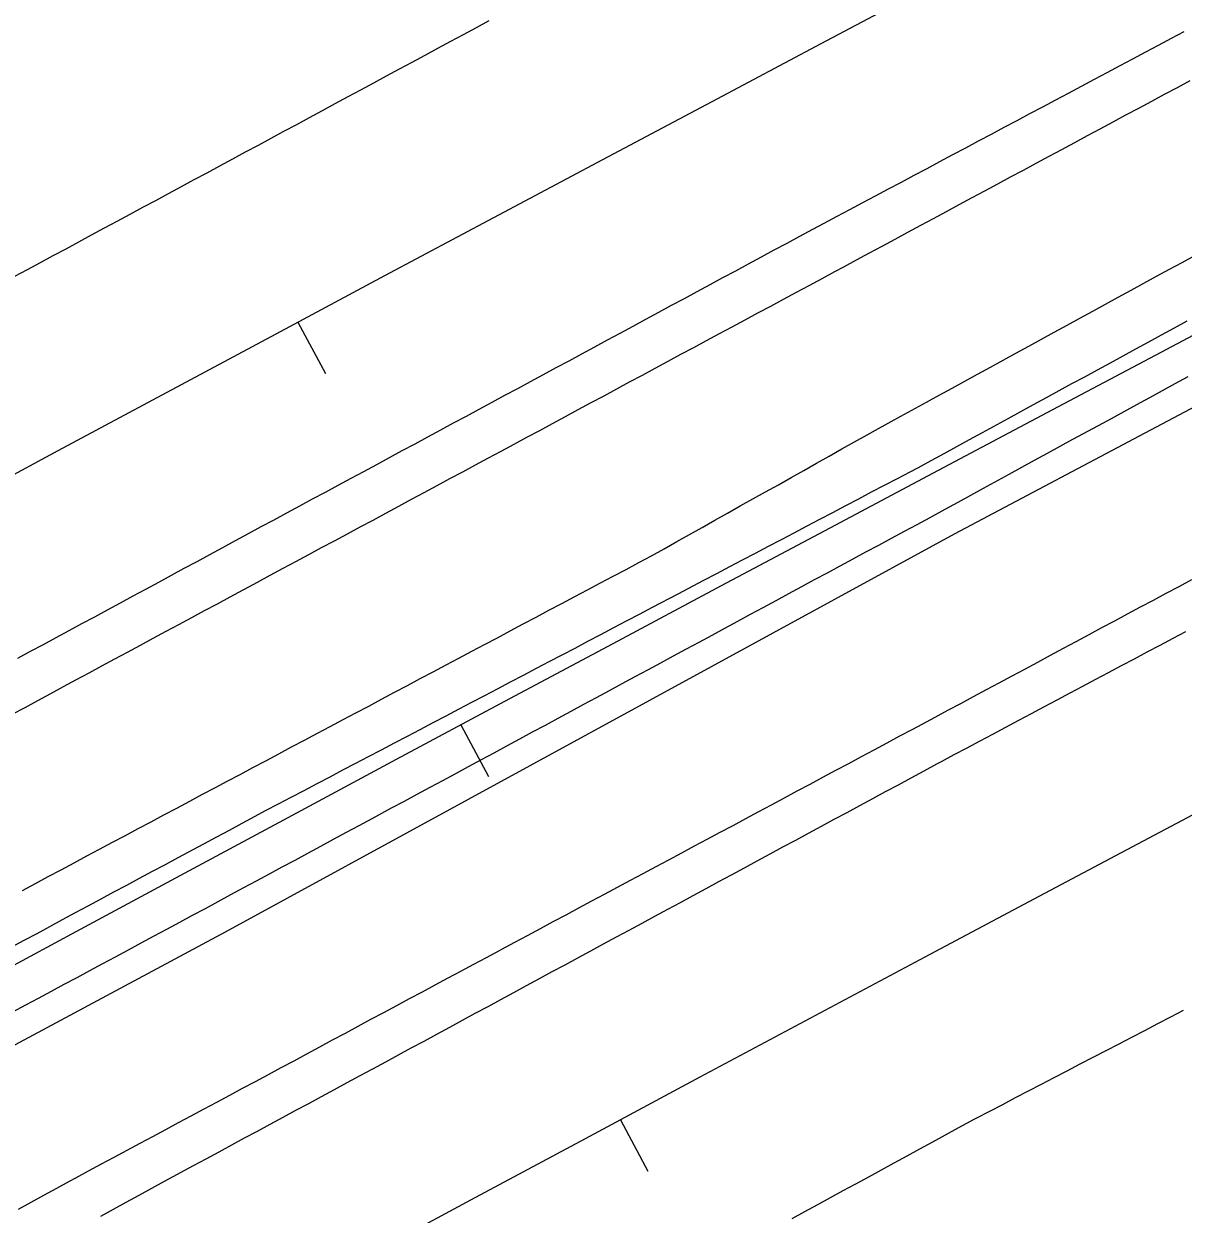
# Model space of a CAD drawing. Extents: x 1901471 to 1963503, y 756461 to 799997.
# Drawn here: x 1928499.8 to 1928579.4, y 772543.7 to 772625.4 of the extents above; entities that cross this region are included whole.
import ezdxf

# ---------------------------------------------------------------- set-up
doc = ezdxf.new("R2010")
doc.units = 0
for name, color, linetype in [('RD_EX_DR_ErosCtrl', 7, 'Continuous'), ('RD_EX_Fence_Other', 7, 'Continuous'), ('RD_EX_H2O', 7, 'Continuous'), ('RD_EX_Road', 7, 'Continuous'), ('RD_HC_Cl', 7, 'Continuous'), ('RD_HC_Data_Tic', 7, 'Continuous')]:
    doc.layers.add(name, color=color, linetype=linetype)

msp = doc.modelspace()

# ---------------------------------------------------------------- linework, layer by layer
at = {"layer": 'RD_EX_DR_ErosCtrl'}
for points in [[(1928499.72, 772565.89), (1928500.6, 772566.36), (1928501.48, 772566.83), (1928502.37, 772567.3), (1928503.25, 772567.77), (1928504.13, 772568.25), (1928505.01, 772568.72), (1928505.89, 772569.19), (1928506.78, 772569.66), (1928507.66, 772570.13), (1928508.54, 772570.6), (1928509.42, 772571.07), (1928510.3, 772571.54), (1928511.19, 772572.01), (1928512.07, 772572.48), (1928512.95, 772572.95), (1928513.76, 772573.38), (1928514.65, 772573.85), (1928515.53, 772574.32), (1928516.41, 772574.79), (1928517.3, 772575.26), (1928518.18, 772575.73), (1928519.06, 772576.2), (1928519.95, 772576.67), (1928520.83, 772577.14), (1928521.71, 772577.61), (1928522.59, 772578.07), (1928523.48, 772578.54), (1928523.48, 772578.54), (1928524.36, 772579.01), (1928525.24, 772579.48), (1928526.13, 772579.95), (1928527.01, 772580.42), (1928527.89, 772580.89), (1928528.78, 772581.36), (1928529.66, 772581.83), (1928530.54, 772582.3), (1928531.42, 772582.77), (1928532.31, 772583.23), (1928533.19, 772583.7), (1928534.07, 772584.17), (1928534.96, 772584.64), (1928535.84, 772585.11), (1928536.72, 772585.58), (1928537.61, 772586.05), (1928538.49, 772586.52), (1928539.37, 772586.99), (1928540.25, 772587.46), (1928541.14, 772587.92), (1928542.02, 772588.39), (1928542.87, 772588.85), (1928543.74, 772589.33), (1928544.61, 772589.82), (1928545.48, 772590.31), (1928546.36, 772590.8), (1928547.23, 772591.29), (1928548.1, 772591.78), (1928548.97, 772592.27), (1928549.84, 772592.76), (1928550.71, 772593.24), (1928551.59, 772593.73), (1928552.46, 772594.22), (1928553.33, 772594.71), (1928554.2, 772595.2), (1928555.07, 772595.69), (1928555.94, 772596.18), (1928556.81, 772596.67), (1928557.69, 772597.15), (1928558.25, 772597.47), (1928559.12, 772597.95), (1928560, 772598.43), (1928561.75, 772599.39), (1928562.63, 772599.87), (1928563.51, 772600.35), (1928564.38, 772600.83), (1928565.26, 772601.31), (1928566.14, 772601.79), (1928567.02, 772602.27), (1928567.89, 772602.75), (1928568.77, 772603.23), (1928569.65, 772603.71), (1928570.52, 772604.19), (1928571.4, 772604.67), (1928572.28, 772605.15), (1928573.16, 772605.63), (1928574.03, 772606.11), (1928574.91, 772606.59), (1928575.79, 772607.07), (1928576.66, 772607.55), (1928577.54, 772608.03), (1928578.42, 772608.51), (1928579.29, 772608.99), (1928580.17, 772609.47)], [(1928579.68, 772601.14), (1928578.8, 772600.66), (1928577.93, 772600.18), (1928577.05, 772599.7), (1928576.17, 772599.22), (1928575.29, 772598.74), (1928574.42, 772598.26), (1928573.54, 772597.78), (1928571.78, 772596.82), (1928570.03, 772595.86), (1928569.15, 772595.38), (1928568.27, 772594.9), (1928567.4, 772594.43), (1928565.64, 772593.47), (1928564.76, 772592.99), (1928563.89, 772592.51), (1928563.01, 772592.03), (1928562.13, 772591.55), (1928561.97, 772591.46), (1928561.09, 772590.98), (1928560.21, 772590.51), (1928559.33, 772590.03), (1928558.45, 772589.56), (1928557.57, 772589.09), (1928556.69, 772588.61), (1928555.81, 772588.14), (1928554.93, 772587.66), (1928554.05, 772587.19), (1928553.17, 772586.71), (1928552.29, 772586.24), (1928551.41, 772585.76), (1928550.53, 772585.29), (1928549.65, 772584.81), (1928548.77, 772584.34), (1928547.89, 772583.86), (1928547.01, 772583.39), (1928546.13, 772582.91), (1928545.25, 772582.44), (1928544.37, 772581.96), (1928543.49, 772581.49), (1928542.61, 772581.01), (1928541.73, 772580.54), (1928540.85, 772580.06), (1928539.97, 772579.59), (1928539.09, 772579.11), (1928538.21, 772578.64), (1928537.34, 772578.16), (1928536.46, 772577.69), (1928535.58, 772577.21), (1928534.7, 772576.74), (1928533.82, 772576.26), (1928532.94, 772575.79), (1928532.06, 772575.31), (1928531.18, 772574.84), (1928530.3, 772574.36), (1928529.42, 772573.89), (1928528.54, 772573.41), (1928527.66, 772572.94), (1928526.78, 772572.47), (1928525.9, 772571.99), (1928525.02, 772571.52), (1928524.14, 772571.04), (1928523.69, 772570.8), (1928522.8, 772570.32), (1928521.92, 772569.85), (1928521.04, 772569.37), (1928520.16, 772568.9), (1928519.28, 772568.43), (1928518.4, 772567.95), (1928517.52, 772567.48), (1928516.64, 772567), (1928515.76, 772566.53), (1928514.88, 772566.06), (1928514, 772565.58), (1928513.12, 772565.11), (1928512.24, 772564.63), (1928511.36, 772564.16), (1928510.48, 772563.68), (1928509.6, 772563.21), (1928508.72, 772562.74), (1928507.84, 772562.26), (1928506.96, 772561.79), (1928506.08, 772561.31), (1928506.08, 772561.31), (1928505.2, 772560.84), (1928504.32, 772560.37), (1928503.44, 772559.89), (1928502.56, 772559.42), (1928501.68, 772558.94), (1928500.8, 772558.47), (1928499.92, 772558), (1928499.04, 772557.52)]]:
    msp.add_lwpolyline(points, dxfattribs=at)
at = {"layer": 'RD_EX_Fence_Other'}
msp.add_lwpolyline([(1928917.87, 772770.09), (1928867.58, 772745.7), (1928819.7, 772722.09), (1928769.62, 772697.1), (1928720.17, 772672.48), (1928670.24, 772646.66), (1928620.65, 772620.52), (1928563.65, 772590.34), (1928513.62, 772563.01), (1928468.74, 772538.96), (1928433.42, 772519.49), (1928395.84, 772498.25), (1928359.58, 772477.65), (1928320.9, 772456.31), (1928299.49, 772447.1), (1928277.55, 772438.33)], dxfattribs=at)
at = {"layer": 'RD_EX_H2O'}
msp.add_lwpolyline([(1928498.94, 772562), (1928499.82, 772562.47), (1928500.71, 772562.94), (1928501.59, 772563.41), (1928502.47, 772563.89), (1928503.35, 772564.36), (1928504.23, 772564.83), (1928505.11, 772565.3), (1928505.99, 772565.78), (1928506.87, 772566.25), (1928507.75, 772566.72), (1928508.64, 772567.2), (1928509.52, 772567.67), (1928510.4, 772568.14), (1928512.16, 772569.09), (1928513.04, 772569.56), (1928513.92, 772570.03), (1928514.8, 772570.5), (1928515.68, 772570.98), (1928516.39, 772571.36), (1928517.28, 772571.82), (1928518.16, 772572.29), (1928519.05, 772572.75), (1928519.93, 772573.22), (1928520.82, 772573.68), (1928521.7, 772574.15), (1928522.59, 772574.61), (1928522.59, 772574.61), (1928523.47, 772575.08), (1928524.36, 772575.54), (1928525.24, 772576.01), (1928526.13, 772576.48), (1928527.01, 772576.94), (1928527.9, 772577.41), (1928528.78, 772577.87), (1928529.67, 772578.34), (1928530.55, 772578.8), (1928531.44, 772579.27), (1928532.32, 772579.73), (1928533.21, 772580.2), (1928534.09, 772580.66), (1928534.98, 772581.13), (1928535.86, 772581.59), (1928536.75, 772582.06), (1928537.63, 772582.52), (1928538.52, 772582.99), (1928539.4, 772583.45), (1928540.29, 772583.92), (1928541.17, 772584.39), (1928542.06, 772584.85), (1928542.94, 772585.32), (1928544.71, 772586.25), (1928546.48, 772587.18), (1928547.37, 772587.64), (1928548.25, 772588.11), (1928549.13, 772588.57), (1928550.02, 772589.04), (1928550.9, 772589.5), (1928551.79, 772589.97), (1928552.67, 772590.43), (1928553.56, 772590.9), (1928554.44, 772591.36), (1928555.33, 772591.83), (1928556.21, 772592.3), (1928557.1, 772592.76), (1928557.98, 772593.23), (1928558.87, 772593.69), (1928559.75, 772594.16), (1928560.64, 772594.62), (1928561.2, 772594.92), (1928562.08, 772595.4), (1928562.96, 772595.88), (1928563.83, 772596.36), (1928564.71, 772596.83), (1928565.59, 772597.31), (1928567.35, 772598.27), (1928568.22, 772598.75), (1928569.1, 772599.23), (1928569.98, 772599.71), (1928570.86, 772600.19), (1928571.73, 772600.67), (1928572.61, 772601.14), (1928573.49, 772601.62), (1928574.37, 772602.1), (1928575.25, 772602.58), (1928576.12, 772603.06), (1928577, 772603.54), (1928577.88, 772604.02), (1928578.76, 772604.5), (1928579.63, 772604.98)], dxfattribs=at)
at = {"layer": 'RD_EX_Road'}
for points in [[(1928499.18, 772608.03), (1928500.06, 772608.5), (1928500.94, 772608.97), (1928501.82, 772609.45), (1928502.7, 772609.92), (1928503.58, 772610.4), (1928504.46, 772610.87), (1928505.34, 772611.35), (1928506.22, 772611.82), (1928507.1, 772612.3), (1928507.98, 772612.77), (1928508.86, 772613.24), (1928509.74, 772613.72), (1928510.62, 772614.19), (1928511.5, 772614.67), (1928512.38, 772615.14), (1928513.26, 772615.62), (1928514.14, 772616.09), (1928515.02, 772616.57), (1928515.9, 772617.04), (1928516.78, 772617.51), (1928517.66, 772617.99), (1928518.54, 772618.46), (1928519.42, 772618.94), (1928520.3, 772619.41), (1928521.18, 772619.89), (1928522.06, 772620.36), (1928522.94, 772620.84), (1928523.82, 772621.31), (1928524.7, 772621.78), (1928525.58, 772622.26), (1928526.46, 772622.73), (1928527.34, 772623.21), (1928528.22, 772623.68), (1928529.1, 772624.16), (1928529.98, 772624.63), (1928530.86, 772625.11), (1928531.74, 772625.58)], [(1928499.39, 772581.83), (1928500.27, 772582.3), (1928501.15, 772582.77), (1928502.03, 772583.25), (1928502.91, 772583.72), (1928503.79, 772584.2), (1928504.67, 772584.67), (1928505.55, 772585.15), (1928506.43, 772585.62), (1928507.3, 772586.1), (1928508.18, 772586.57), (1928509.06, 772587.05), (1928509.94, 772587.52), (1928510.82, 772588), (1928511.7, 772588.47), (1928512.58, 772588.95), (1928513.46, 772589.42), (1928514.34, 772589.9), (1928515.22, 772590.37), (1928516.1, 772590.85), (1928516.98, 772591.32), (1928517.86, 772591.8), (1928518.74, 772592.27), (1928519.62, 772592.75), (1928520.5, 772593.22), (1928521.38, 772593.69), (1928522.26, 772594.17), (1928523.14, 772594.64), (1928524.02, 772595.12), (1928524.9, 772595.59), (1928525.78, 772596.07), (1928526.66, 772596.54), (1928527.54, 772597.02), (1928528.42, 772597.49), (1928529.3, 772597.97), (1928530.18, 772598.44), (1928531.06, 772598.92), (1928531.94, 772599.39), (1928532.82, 772599.87), (1928533.7, 772600.34), (1928534.58, 772600.82), (1928535.46, 772601.29), (1928536.34, 772601.77), (1928537.22, 772602.24), (1928538.1, 772602.72), (1928538.98, 772603.19), (1928539.86, 772603.67), (1928540.74, 772604.14), (1928541.62, 772604.61), (1928542.5, 772605.09), (1928543.38, 772605.56), (1928544.26, 772606.04), (1928545.14, 772606.51), (1928546.02, 772606.99), (1928546.9, 772607.46), (1928547.78, 772607.94), (1928548.66, 772608.41), (1928549.54, 772608.89), (1928550.42, 772609.36), (1928551.3, 772609.84), (1928552.18, 772610.31), (1928553.06, 772610.79), (1928553.94, 772611.26), (1928554.73, 772611.68), (1928555.61, 772612.15), (1928556.5, 772612.62), (1928557.38, 772613.09), (1928558.26, 772613.56), (1928559.14, 772614.03), (1928560.03, 772614.5), (1928560.91, 772614.97), (1928561.79, 772615.44), (1928562.67, 772615.91), (1928563.56, 772616.38), (1928564.44, 772616.85), (1928565.32, 772617.32), (1928566.21, 772617.79), (1928567.09, 772618.26), (1928567.97, 772618.73), (1928568.85, 772619.2), (1928569.74, 772619.67), (1928570.62, 772620.14), (1928571.5, 772620.61), (1928572.38, 772621.08), (1928573.27, 772621.55), (1928574.15, 772622.02), (1928575.03, 772622.49), (1928575.91, 772622.96), (1928576.8, 772623.43), (1928577.68, 772623.9), (1928578.56, 772624.37), (1928579.44, 772624.84)], [(1928499.01, 772577.98), (1928499.89, 772578.45), (1928500.77, 772578.93), (1928501.65, 772579.4), (1928502.53, 772579.88), (1928503.41, 772580.35), (1928504.29, 772580.82), (1928505.17, 772581.3), (1928506.05, 772581.77), (1928506.93, 772582.24), (1928507.81, 772582.72), (1928508.69, 772583.19), (1928509.57, 772583.67), (1928510.45, 772584.14), (1928511.33, 772584.61), (1928512.21, 772585.09), (1928513.09, 772585.56), (1928513.97, 772586.04), (1928514.85, 772586.51), (1928514.96, 772586.57), (1928515.84, 772587.04), (1928516.72, 772587.51), (1928517.6, 772587.99), (1928518.48, 772588.46), (1928519.36, 772588.94), (1928520.24, 772589.41), (1928521.13, 772589.88), (1928522.01, 772590.36), (1928522.89, 772590.83), (1928523.77, 772591.3), (1928524.65, 772591.78), (1928525.53, 772592.25), (1928526.41, 772592.73), (1928527.29, 772593.2), (1928528.17, 772593.67), (1928529.05, 772594.15), (1928529.93, 772594.62), (1928530.81, 772595.1), (1928531.69, 772595.57), (1928532.57, 772596.04), (1928533.45, 772596.52), (1928534.33, 772596.99), (1928535.21, 772597.46), (1928536.09, 772597.94), (1928536.97, 772598.41), (1928537.85, 772598.89), (1928538.74, 772599.36), (1928539.62, 772599.83), (1928540.5, 772600.31), (1928541.38, 772600.78), (1928542.26, 772601.25), (1928543.14, 772601.73), (1928544.02, 772602.2), (1928544.9, 772602.68), (1928545.78, 772603.15), (1928546.66, 772603.62), (1928547.54, 772604.1), (1928548.42, 772604.57), (1928549.3, 772605.04), (1928550.18, 772605.52), (1928551.06, 772605.99), (1928551.94, 772606.47), (1928552.82, 772606.94), (1928553.7, 772607.41), (1928554.58, 772607.89), (1928555.47, 772608.36), (1928556.07, 772608.69), (1928556.95, 772609.16), (1928557.83, 772609.64), (1928558.71, 772610.11), (1928559.6, 772610.58), (1928560.48, 772611.06), (1928561.36, 772611.53), (1928562.24, 772612), (1928563.12, 772612.48), (1928564, 772612.95), (1928564.88, 772613.43), (1928565.76, 772613.9), (1928566.64, 772614.37), (1928567.52, 772614.85), (1928568.4, 772615.32), (1928569.28, 772615.79), (1928570.16, 772616.27), (1928571.04, 772616.74), (1928571.92, 772617.21), (1928572.8, 772617.69), (1928573.68, 772618.16), (1928574.56, 772618.64), (1928575.44, 772619.11), (1928576.33, 772619.58), (1928577.21, 772620.06), (1928578.09, 772620.53), (1928578.97, 772621), (1928579.85, 772621.48)], [(1928499.44, 772544.01), (1928500.32, 772544.49), (1928501.19, 772544.97), (1928502.07, 772545.45), (1928502.94, 772545.94), (1928503.37, 772546.16), (1928504.25, 772546.64), (1928505.13, 772547.11), (1928506.01, 772547.58), (1928506.89, 772548.06), (1928507.78, 772548.53), (1928508.66, 772549), (1928509.54, 772549.47), (1928510.42, 772549.95), (1928511.3, 772550.42), (1928512.18, 772550.89), (1928513.06, 772551.36), (1928513.94, 772551.84), (1928514.82, 772552.31), (1928515.7, 772552.78), (1928516.59, 772553.26), (1928517.47, 772553.73), (1928518.35, 772554.2), (1928519.23, 772554.67), (1928520.11, 772555.15), (1928520.99, 772555.62), (1928521.87, 772556.09), (1928522.75, 772556.57), (1928523.63, 772557.04), (1928524.51, 772557.51), (1928525.4, 772557.98), (1928526.28, 772558.46), (1928527.16, 772558.93), (1928528.04, 772559.4), (1928528.92, 772559.88), (1928529.8, 772560.35), (1928530.68, 772560.82), (1928531.56, 772561.29), (1928532.44, 772561.77), (1928532.61, 772561.86), (1928533.49, 772562.33), (1928534.38, 772562.8), (1928535.26, 772563.27), (1928536.14, 772563.75), (1928537.02, 772564.22), (1928537.9, 772564.69), (1928538.78, 772565.16), (1928539.66, 772565.63), (1928540.54, 772566.1), (1928541.43, 772566.58), (1928542.31, 772567.05), (1928543.19, 772567.52), (1928544.07, 772567.99), (1928544.95, 772568.46), (1928545.83, 772568.94), (1928546.71, 772569.41), (1928547.59, 772569.88), (1928548.48, 772570.35), (1928549.36, 772570.82), (1928550.24, 772571.3), (1928551.12, 772571.77), (1928552, 772572.24), (1928552.88, 772572.71), (1928553.76, 772573.18), (1928554.64, 772573.66), (1928555.53, 772574.13), (1928556.41, 772574.6), (1928557.29, 772575.07), (1928558.17, 772575.54), (1928559.05, 772576.02), (1928559.93, 772576.49), (1928560.81, 772576.96), (1928561.46, 772577.3), (1928562.34, 772577.78), (1928563.22, 772578.25), (1928564.1, 772578.72), (1928564.98, 772579.19), (1928565.86, 772579.67), (1928566.74, 772580.14), (1928567.62, 772580.61), (1928568.51, 772581.08), (1928569.39, 772581.56), (1928570.27, 772582.03), (1928571.15, 772582.5), (1928572.03, 772582.97), (1928572.91, 772583.45), (1928573.79, 772583.92), (1928574.67, 772584.39), (1928575.55, 772584.86), (1928576.44, 772585.34), (1928577.32, 772585.81), (1928578.2, 772586.28), (1928579.08, 772586.75), (1928579.96, 772587.23)], [(1928505.08, 772543.54), (1928505.96, 772544.02), (1928506.84, 772544.5), (1928507.72, 772544.97), (1928508.59, 772545.45), (1928509.47, 772545.93), (1928510.35, 772546.41), (1928510.56, 772546.52), (1928511.44, 772547), (1928512.32, 772547.47), (1928513.2, 772547.95), (1928514.08, 772548.42), (1928514.96, 772548.9), (1928515.84, 772549.37), (1928516.72, 772549.85), (1928517.6, 772550.32), (1928518.48, 772550.8), (1928519.36, 772551.27), (1928520.24, 772551.75), (1928521.12, 772552.23), (1928522, 772552.7), (1928522.88, 772553.18), (1928523.76, 772553.65), (1928524.64, 772554.13), (1928525.52, 772554.6), (1928526.39, 772555.08), (1928527.27, 772555.55), (1928528.15, 772556.03), (1928529.03, 772556.5), (1928529.91, 772556.98), (1928530.79, 772557.46), (1928531.67, 772557.93), (1928532.55, 772558.41), (1928533.43, 772558.88), (1928534.31, 772559.36), (1928535.19, 772559.83), (1928536.07, 772560.31), (1928536.95, 772560.78), (1928537.83, 772561.26), (1928538.71, 772561.73), (1928539.59, 772562.21), (1928540.47, 772562.69), (1928541.35, 772563.16), (1928542.23, 772563.64), (1928543.11, 772564.11), (1928543.99, 772564.59), (1928544.87, 772565.06), (1928545.75, 772565.54), (1928546.63, 772566.01), (1928547.5, 772566.49), (1928548.38, 772566.96), (1928549.26, 772567.44), (1928550.14, 772567.92), (1928551.02, 772568.39), (1928551.9, 772568.87), (1928552.78, 772569.34), (1928553.66, 772569.82), (1928554.54, 772570.29), (1928555.42, 772570.77), (1928556.3, 772571.24), (1928557.18, 772571.72), (1928558.06, 772572.19), (1928558.94, 772572.67), (1928559.82, 772573.14), (1928560.7, 772573.62), (1928561.58, 772574.1), (1928562.46, 772574.57), (1928562.78, 772574.74), (1928563.66, 772575.21), (1928564.55, 772575.68), (1928565.43, 772576.15), (1928566.31, 772576.62), (1928567.19, 772577.09), (1928568.08, 772577.56), (1928568.96, 772578.03), (1928569.84, 772578.5), (1928570.72, 772578.97), (1928571.61, 772579.44), (1928572.49, 772579.91), (1928573.37, 772580.38), (1928574.25, 772580.85), (1928575.14, 772581.31), (1928576.02, 772581.78), (1928576.9, 772582.25), (1928577.79, 772582.72), (1928578.67, 772583.19), (1928579.55, 772583.66)], [(1928579.37, 772557.64), (1928578.49, 772557.18), (1928577.6, 772556.72), (1928576.71, 772556.26), (1928575.83, 772555.8), (1928574.94, 772555.33), (1928574.05, 772554.87), (1928573.16, 772554.41), (1928572.28, 772553.95), (1928571.39, 772553.49), (1928570.5, 772553.02), (1928569.62, 772552.56), (1928568.73, 772552.1), (1928567.84, 772551.64), (1928566.96, 772551.18), (1928566.07, 772550.72), (1928565.18, 772550.25), (1928565, 772550.16), (1928564.79, 772550.04), (1928563.91, 772549.57), (1928563.03, 772549.09), (1928562.16, 772548.61), (1928561.28, 772548.13), (1928560.4, 772547.65), (1928559.52, 772547.17), (1928558.65, 772546.69), (1928557.77, 772546.21), (1928556.89, 772545.73), (1928556.01, 772545.26), (1928555.14, 772544.78), (1928554.26, 772544.3), (1928553.38, 772543.82), (1928552.5, 772543.34)]]:
    msp.add_lwpolyline(points, dxfattribs=at)
at = {"layer": 'RD_HC_Cl'}
for centre, radius, start, end in [((1933934.019, 762479.741), 11482.379, 112.0131601, 122.8458902), ((1933920.665, 762509.144), 11420.505, 112.014247, 122.8463779), ((1933910.025, 762523.402), 11373.858, 112.013249, 123.5418878)]:
    msp.add_arc(centre, radius, start, end, dxfattribs=at)
at = {"layer": 'RD_HC_Data_Tic'}
for p, q in [((1928518.613, 772604.878), (1928520.499, 772601.35)), ((1928529.806, 772577.24), (1928531.695, 772573.714)), ((1928540.75, 772550.143), (1928542.638, 772546.617))]:
    msp.add_line(p, q, dxfattribs=at)

doc.saveas('drawing.dxf')
